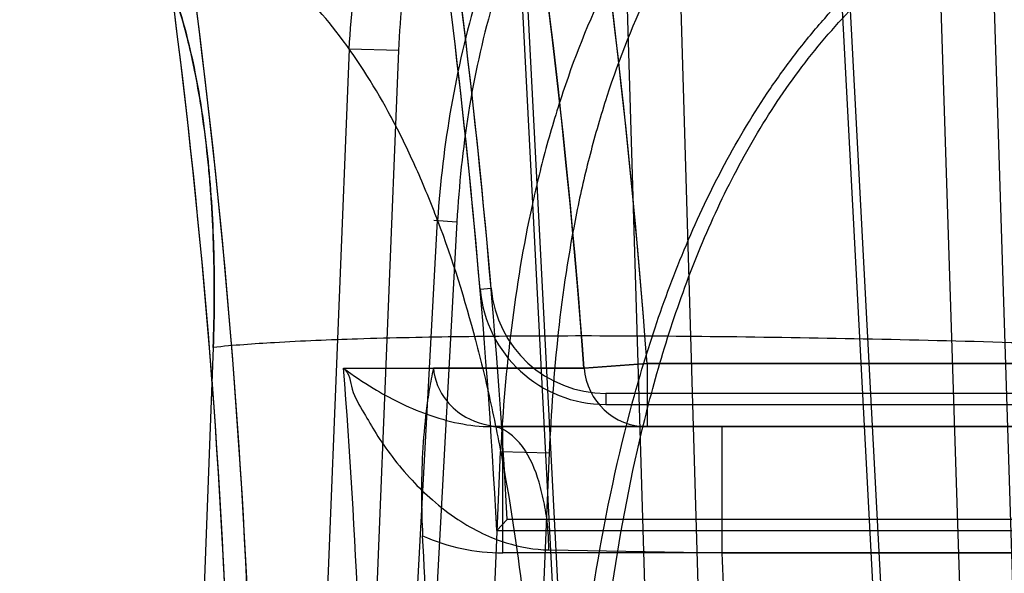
# Model space of a CAD drawing. Header units: millimetres. Extents: x 0 to 297, y 0 to 210.
# Tile 444 of 455: x 243.0928 to 243.1553, y 160.618 to 160.6531. Entities that reach past the tile are written whole.
import ezdxf

# ---------------------------------------------------------------- set-up
doc = ezdxf.new("R2010")
doc.units = ezdxf.units.MM
doc.header["$LTSCALE"] = 16.335
doc.layers.get('0').update_dxf_attribs({"linetype": 'CONTINUOUS'})
for name, color, linetype in [('AXES_REF', 7, 'CONTINUOUS'), ('INTFCLR_1', 7, 'CONTINUOUS'), ('INTFCLR_144815', 7, 'CONTINUOUS'), ('INTFCLR_72935', 7, 'CONTINUOUS')]:
    doc.layers.add(name, color=color, linetype=linetype)

msp = doc.modelspace()

# ---------------------------------------------------------------- linework, layer by layer
at = {"color": 7, "linetype": 'Continuous'}
for radius in [7.756662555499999, 7.756, 7.706331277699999]:
    msp.add_circle((241.4302422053, 154.539298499), radius, dxfattribs=at)
msp.add_arc((241.4302422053, 154.539298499), 7.68, 278.2771290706, 261.7228709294, dxfattribs=at)
at = {"layer": 'AXES_REF', "color": 9, "linetype": 'Continuous'}
msp.add_arc((241.4302422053, 154.539298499), 7.075609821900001, 94.4118118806, 85.5881881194, dxfattribs=at)
at = {"layer": 'INTFCLR_1', "color": 9, "linetype": 'Continuous'}
for p, q in [((243.1326313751, 160.631298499), (243.1286456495, 160.6310033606)), ((243.1326313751, 160.631298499), (243.1326313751, 160.627298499)), ((243.2064658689, 160.631298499), (243.1326313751, 160.631298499)), ((243.1234783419, 160.619298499), (243.1234783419, 160.627298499)), ((243.1234783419, 160.627298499), (243.2064658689, 160.627298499)), ((243.2064658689, 160.619298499), (243.1234783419, 160.619298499))]:
    msp.add_line(p, q, dxfattribs=at)
at = {"layer": 'INTFCLR_1', "color": 6, "linetype": 'Continuous'}
for p, q in [((243.1286456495, 160.6310033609), (243.119078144, 160.6310033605)), ((243.1231062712, 160.620709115), (243.1237693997, 160.6214090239)), ((243.1865732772, 160.6214090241), (243.1237693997, 160.6214090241)), ((243.1231062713, 160.6207091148), (243.1873420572, 160.6207091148))]:
    msp.add_line(p, q, dxfattribs=at)
at = {"layer": 'INTFCLR_1', "color": 9, "linetype": 'Continuous'}
for centre, radius, start, end in [((242.6464658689, 160.5952984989), 0.4834862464, 4.2349584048, 43.61014177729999), ((242.6464658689, 160.595298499), 0.4874965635, 4.2349578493, 15.4129247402), ((243.1326330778, 160.6312965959), 0.0039981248, 184.2059582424, 269.9755993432), ((243.123474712, 160.63175213), 0.012453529, 245.9464141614, 270.0167003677)]:
    msp.add_arc(centre, radius, start, end, dxfattribs=at)
at = {"layer": 'INTFCLR_1', "color": 6, "linetype": 'Continuous'}
for radius, start, end in [(0.4773172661, 3.0516590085, 7.6294468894), (0.4780171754, 3.1312009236, 7.6294436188), (0.4599066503, 356.013443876, 7.6295226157), (0.4613172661, 356.0148208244, 7.629522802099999), (0.4725988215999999, 0.4844981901, 3.0422099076)]:
    msp.add_arc((242.6464658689, 160.595298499), radius, start, end, dxfattribs=at)
msp.add_open_spline([(243.1190781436, 160.6310033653), (243.1189855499, 160.6305548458), (243.1188130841, 160.6296585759), (243.1185544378, 160.6278717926), (243.118365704, 160.6256419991), (243.1183038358, 160.6229961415), (243.1183528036, 160.6212429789), (243.1183986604, 160.6203800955)], degree=3, knots=[0, 0, 0, 0, 0.128723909, 0.2564579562, 0.5072891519, 0.7571267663, 1, 1, 1, 1], dxfattribs=at)
at = {"layer": 'INTFCLR_1', "color": 9, "linetype": 'Continuous'}
msp.add_open_spline([(243.1190781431, 160.631003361), (243.1191392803, 160.6302583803), (243.1196748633, 160.628995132), (243.1213063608, 160.6276495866), (243.1226717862, 160.627298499), (243.1234783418, 160.627298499)], degree=3, knots=[0, 0, 0, 0, 0.3591718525, 0.6124442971, 1, 1, 1, 1], dxfattribs=at)
at = {"layer": 'INTFCLR_144815', "color": 9, "linetype": 'Continuous'}
for p, q in [((243.1243316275, 160.6613082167), (243.1285855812, 160.5792984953)), ((243.1246648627, 160.6613919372), (243.1289267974, 160.5792984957)), ((243.1336201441, 160.5792985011), (243.131167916, 160.6613082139)), ((243.1370107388, 160.5792985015), (243.1345595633, 160.6613919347)), ((243.1489631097, 160.5792984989), (243.1446297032, 160.661308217)), ((243.1494798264, 160.5792984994), (243.1451385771, 160.6613919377)), ((243.1510296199, 160.6613082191), (243.1536774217, 160.5792984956)), ((243.1543951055, 160.6613919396), (243.1570422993, 160.5792984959)), ((243.1137432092, 160.6512447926), (243.1108932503, 160.5810437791)), ((243.1168940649, 160.6511610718), (243.1137432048, 160.6512447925)), ((243.1139790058, 160.5792985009), (243.1168940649, 160.6511610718)), ((243.116098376, 160.581043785), (243.11934626, 160.6403814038)), ((243.1205735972, 160.6402976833), (243.1172328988, 160.5792984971)), ((243.1191099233, 160.6403877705), (243.1205735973, 160.6402976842)), ((243.1051132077, 160.6323227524), (243.1040996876, 160.6055728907)), ((243.1214451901, 160.5810437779), (243.1233439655, 160.6257319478)), ((243.1233439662, 160.6257319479), (243.1264292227, 160.6256482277)), ((243.1264292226, 160.6256482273), (243.1244611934, 160.5792984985))]:
    msp.add_line(p, q, dxfattribs=at)
for points, knots in [([(243.1536637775, 160.723298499), (243.1541053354, 160.723298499), (243.1551111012, 160.7229389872), (243.1563317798, 160.721620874), (243.1572212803, 160.7200599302), (243.1578205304, 160.7187026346), (243.1581828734, 160.7177752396), (243.1587802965, 160.716116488), (243.1596122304, 160.7132574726), (243.1605787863, 160.70895214), (243.1612964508, 160.7048872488), (243.1617645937, 160.7017639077), (243.1620322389, 160.6998190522), (243.1624429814, 160.6966517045), (243.163000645, 160.6916122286), (243.1636181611, 160.6845095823), (243.1639937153, 160.6788973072), (243.1642149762, 160.6749654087), (243.1643584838, 160.6722033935), (243.1645854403, 160.6672346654), (243.1648314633, 160.6599622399), (243.1649779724, 160.6525522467), (243.1650388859, 160.6464619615), (243.165061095, 160.6402035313), (243.1650329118, 160.6354814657), (243.1649945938, 160.6323227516)], [0, 0, 0, 0, 0.0141696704, 0.032245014, 0.0566276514, 0.07159990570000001, 0.07983247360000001, 0.08857479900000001, 0.1281706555, 0.1752647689, 0.2301232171, 0.2605892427, 0.2766105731, 0.2931213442, 0.3630803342, 0.4392931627, 0.5218908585, 0.5435700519, 0.5656680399, 0.6106436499, 0.703181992, 0.7991656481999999, 0.8484706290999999, 0.8986288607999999, 1, 1, 1, 1]), ([(243.1649945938, 160.6323227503), (243.165032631, 160.6354578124), (243.1650699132, 160.6416609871), (243.1650103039, 160.6508653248), (243.1648629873, 160.6584048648), (243.164684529, 160.664307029), (243.1644719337, 160.6699460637), (243.1641402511, 160.6766864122), (243.1637056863, 160.6832164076), (243.1632991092, 160.6881804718), (243.162875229, 160.6927411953), (243.1622929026, 160.698013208), (243.161599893, 160.7029861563), (243.1609913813, 160.7066150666), (243.160395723, 160.70976572), (243.1596210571, 160.713225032), (243.1585862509, 160.7167814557), (243.1576240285, 160.7192421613), (243.1567981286, 160.7208037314), (243.1560584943, 160.7219150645), (243.1551148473, 160.7229376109), (243.15410572, 160.723298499), (243.1536637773, 160.723298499)], [0, 0, 0, 0, 0.1006106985, 0.199055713, 0.2953636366, 0.342590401, 0.3885395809, 0.4764458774, 0.5591383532, 0.5985355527, 0.6362718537, 0.7061191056, 0.7687234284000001, 0.7973639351, 0.8241873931, 0.8716144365, 0.9110602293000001, 0.9429569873, 0.9561975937, 0.9676399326, 0.9858181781, 1, 1, 1, 1]), ([(243.1137432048, 160.6512447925), (243.1138660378, 160.6536130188), (243.1144104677, 160.6583296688), (243.115882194, 160.6640840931), (243.1175467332, 160.6685044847), (243.1195199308, 160.6727414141), (243.1216654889, 160.6762177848), (243.1237912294, 160.6789629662), (243.1252821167, 160.68072455), (243.1280496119, 160.6835894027), (243.1311845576, 160.6860575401), (243.1340706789, 160.6878106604), (243.1360441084, 160.6888802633), (243.139600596, 160.6904785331), (243.1428409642, 160.691375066), (243.1450236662, 160.69173856)], [0, 0, 0, 0, 0.1287568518, 0.2569609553, 0.3213810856, 0.384983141, 0.5105637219, 0.5419689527, 0.5734721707, 0.6358190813, 0.7580421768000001, 0.7885404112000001, 0.8191369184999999, 0.8798569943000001, 1, 1, 1, 1]), ([(243.1168940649, 160.6511610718), (243.1169859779, 160.6534132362), (243.117450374, 160.6578936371), (243.1187852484, 160.6633634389), (243.1203153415, 160.6675588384), (243.1221374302, 160.6715711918), (243.1241306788, 160.6748633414), (243.1261123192, 160.6774619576), (243.127501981, 160.6791278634), (243.1300849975, 160.6818354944), (243.133018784, 160.684167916), (243.13572268, 160.6858241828), (243.137572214, 160.6868341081), (243.1409079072, 160.6883434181), (243.1439500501, 160.6891891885), (243.145999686, 160.6895316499)], [0, 0, 0, 0, 0.1298374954, 0.2586273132, 0.3231850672, 0.3868339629, 0.5122916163, 0.5436287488, 0.5750512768, 0.6372068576, 0.7589754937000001, 0.7893511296, 0.8198239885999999, 0.8802999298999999, 1, 1, 1, 1]), ([(243.1498947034, 160.6842632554), (243.1476684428, 160.6837260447), (243.1443947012, 160.6825415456), (243.1403352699, 160.6803190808), (243.1364620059, 160.6776644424), (243.133406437, 160.6748466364), (243.1310662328, 160.6721710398), (243.1295621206, 160.6702967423), (243.1271324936, 160.6668447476), (243.1251162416, 160.6631099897), (243.1236763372, 160.6597762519), (243.1227884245, 160.6575106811), (243.121443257, 160.6534929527), (243.1200731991, 160.647595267), (243.1195092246, 160.6427919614), (243.1193462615, 160.6403813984)], [0, 0, 0, 0, 0.1202040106, 0.1809468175, 0.2426366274, 0.3663086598, 0.3976274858, 0.4292047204, 0.4923997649, 0.6189828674, 0.6509543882, 0.6830001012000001, 0.7466739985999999, 0.8731875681, 1, 1, 1, 1]), ([(243.1498947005, 160.6842632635), (243.150469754, 160.6831563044), (243.1513225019, 160.6813680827), (243.1523921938, 160.6788472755), (243.1540738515, 160.6745345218), (243.1564090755, 160.6670830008), (243.1581764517, 160.6592229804), (243.1592503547, 160.6533773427), (243.1599407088, 160.6492643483), (243.1610437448, 160.6416769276), (243.1619900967, 160.632704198), (243.1625860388, 160.6246115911), (243.162868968, 160.6197803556), (243.1632330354, 160.6123195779), (243.163520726, 160.6009137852), (243.1634359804, 160.5907372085), (243.1633107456, 160.5855788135)], [0, 0, 0, 0, 0.0372726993, 0.0591480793, 0.081815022, 0.1755685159, 0.2921048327, 0.3223045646, 0.3531589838, 0.4167142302, 0.5513725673, 0.6226313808, 0.6591658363, 0.6959740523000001, 0.8458220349, 1, 1, 1, 1]), ([(243.1489186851, 160.6822058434), (243.1468299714, 160.6816959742), (243.1437590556, 160.6805729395), (243.1399594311, 160.678461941), (243.1363343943, 160.6759410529), (243.1334809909, 160.6732648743), (243.1313050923, 160.6707209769), (243.1299052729, 160.6689366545), (243.127644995, 160.6656460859), (243.1257790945, 160.6620875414), (243.124458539, 160.658908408), (243.1236436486, 160.6567422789), (243.1224131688, 160.6528919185), (243.1211773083, 160.647228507), (243.1207032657, 160.642616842), (243.1205735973, 160.6402976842)], [0, 0, 0, 0, 0.1191128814, 0.1793339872, 0.2405248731, 0.3633715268, 0.3945338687, 0.4259739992, 0.4889667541, 0.6154878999, 0.6475290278, 0.6796791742, 0.7436740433, 0.8713175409, 1, 1, 1, 1]), ([(243.1532959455, 160.6764909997), (243.1508258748, 160.6758052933), (243.147222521, 160.6742793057), (243.1428853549, 160.6714549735), (243.1398589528, 160.6689617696), (243.1370958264, 160.6661527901), (243.1346096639, 160.6630763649), (243.1324051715, 160.6597807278), (243.1298386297, 160.6551565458), (243.1280567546, 160.6508657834), (243.1268319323, 160.6470860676), (243.1260892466, 160.6445422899), (243.124371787, 160.637523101), (243.123626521, 160.6309642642), (243.1233439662, 160.6257319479)], [0, 0, 0, 0, 0.122251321, 0.1841550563, 0.2465049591, 0.3088365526, 0.3717560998, 0.4348594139, 0.4976795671, 0.6237574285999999, 0.6555254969, 0.6871647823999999, 0.7501096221, 1, 1, 1, 1]), ([(243.1541558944, 160.6745890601), (243.1518377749, 160.6739366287), (243.1484572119, 160.6724830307), (243.1444029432, 160.6697884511), (243.1415763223, 160.6674079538), (243.1390002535, 160.6647235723), (243.1366874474, 160.6617800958), (243.1346425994, 160.6586223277), (243.1322650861, 160.6541784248), (243.130630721, 160.6500525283), (243.1295169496, 160.6464151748), (243.1288400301, 160.643956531), (243.1272761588, 160.6371210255), (243.1266522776, 160.630742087), (243.1264292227, 160.6256482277)], [0, 0, 0, 0, 0.1202423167, 0.1812239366, 0.2427342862, 0.3043443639, 0.3666795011, 0.4293621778, 0.4919378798, 0.6181093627, 0.650035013, 0.681882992, 0.7454161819, 1, 1, 1, 1]), ([(243.1051132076, 160.6323227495), (243.1051526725, 160.6333673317), (243.1051977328, 160.6354352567), (243.1051622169, 160.6385048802), (243.1050461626, 160.6410184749), (243.104899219, 160.6429852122), (243.1047215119, 160.6448669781), (243.1044403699, 160.6471182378), (243.1040678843, 160.6492934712), (243.1037181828, 160.6509452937), (243.1033499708, 160.6524711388), (243.1028404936, 160.6542393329), (243.1022370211, 160.655892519), (243.1017081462, 160.657094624), (243.101180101, 160.6581578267), (243.1004818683, 160.659335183), (243.0995534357, 160.6605323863), (243.0985602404, 160.6614729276), (243.0975054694, 160.662151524), (243.0963973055, 160.6625597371), (243.095634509, 160.6626479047), (243.0952586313, 160.6626480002)], [0, 0, 0, 0, 0.091753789, 0.1815166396, 0.2694076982, 0.3125669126, 0.3546185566, 0.4353061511, 0.5116443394, 0.5482469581, 0.5834912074, 0.6494052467, 0.7096551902, 0.7377984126, 0.764641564, 0.8138270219, 0.85768374, 0.8972107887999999, 0.9333282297, 0.9670072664, 1, 1, 1, 1]), ([(243.0952586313, 160.6626480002), (243.0956342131, 160.6626478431), (243.0963948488, 160.6625601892), (243.0974976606, 160.6621549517), (243.0994385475, 160.6609095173), (243.1009383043, 160.6587466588), (243.1019718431, 160.6565276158), (243.1024510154, 160.6553059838), (243.1029254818, 160.6539428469), (243.1034575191, 160.6521006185), (243.1039920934, 160.6497291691), (243.1043546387, 160.6476232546), (243.1045997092, 160.6458429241), (243.1048167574, 160.6439629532), (243.1050211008, 160.6415389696), (243.1051368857, 160.6390668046), (243.1051792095, 160.6370359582), (243.1051871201, 160.6349494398), (243.1051529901, 160.6333752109), (243.1051132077, 160.632322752)], [0, 0, 0, 0, 0.0329952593, 0.06653992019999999, 0.1023576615, 0.2341585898, 0.2886102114, 0.3181527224, 0.3493214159, 0.415407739, 0.4864622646, 0.5627887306, 0.6030561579, 0.6443314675, 0.7290312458, 0.8167025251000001, 0.8617033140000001, 0.9074743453, 1, 1, 1, 1]), ([(243.1263309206, 160.5856233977), (243.1265364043, 160.5891746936), (243.1269727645, 160.5962882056), (243.1278412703, 160.6069716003), (243.1291867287, 160.6176808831), (243.1310001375, 160.6265753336), (243.1328220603, 160.6327199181), (243.1340639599, 160.6362244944), (243.1354520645, 160.6397116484), (243.1374620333, 160.6439624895), (243.1398846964, 160.6479969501), (243.1420864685, 160.6510396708), (243.1444554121, 160.6539201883), (243.1470929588, 160.6565498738), (243.1500005, 160.6588524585), (243.1530846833, 160.6609115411), (243.1555956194, 160.6621545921), (243.1573263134, 160.6628101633)], [0, 0, 0, 0, 0.1216132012, 0.243647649, 0.3663864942, 0.4904425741, 0.5534431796, 0.5853358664, 0.6175277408, 0.68173217, 0.7458615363, 0.7780820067, 0.8100580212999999, 0.8733073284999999, 0.9049126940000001, 0.9367292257, 1, 1, 1, 1]), ([(243.1193463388, 160.6403814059), (243.1192719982, 160.6405783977), (243.1189794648, 160.6413424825), (243.1184521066, 160.6426450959), (243.1175191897, 160.6447603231), (243.1158486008, 160.6481061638), (243.1131628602, 160.6523229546), (243.110221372, 160.6554984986), (243.1081376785, 160.6571917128), (243.1067803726, 160.6581731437), (243.1043567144, 160.6596254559), (243.1005859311, 160.6610401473), (243.0974045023, 160.66139099), (243.0958167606, 160.6613919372)], [0, 0, 0, 0, 0.0187560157, 0.0728836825, 0.1251833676, 0.224679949, 0.4058705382, 0.5687625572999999, 0.6073438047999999, 0.6449671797, 0.7179054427, 0.8585486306, 1, 1, 1, 1]), ([(243.127689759, 160.5855370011), (243.1278901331, 160.5890800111), (243.1283040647, 160.5961615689), (243.1290935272, 160.6067680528), (243.1303112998, 160.617336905), (243.1319638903, 160.6260752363), (243.1336379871, 160.6320919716), (243.1347852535, 160.6355061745), (243.1360627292, 160.6388911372), (243.1379219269, 160.6430065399), (243.1401717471, 160.6469134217), (243.1422211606, 160.6498550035), (243.1444252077, 160.6526294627), (243.1468862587, 160.6551617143), (243.1496062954, 160.6573782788), (243.1524883, 160.6593570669), (243.1548422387, 160.6605522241), (243.1564663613, 160.6611818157)], [0, 0, 0, 0, 0.1248651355, 0.2496005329, 0.3741910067, 0.4990542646, 0.5620229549, 0.5937827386, 0.6257619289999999, 0.6893021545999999, 0.7524559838, 0.7840722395, 0.8153727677, 0.8770772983, 0.9078185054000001, 0.9387092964, 1, 1, 1, 1]), ([(243.1193462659, 160.6403813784), (243.1202844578, 160.6378946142), (243.1212772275, 160.6346955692), (243.1222644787, 160.6307803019), (243.1228947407, 160.6280405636), (243.1238993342, 160.6229919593), (243.1247572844, 160.6170048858), (243.1252920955, 160.6116023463), (243.1255433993, 160.6083804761), (243.125863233, 160.6034084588), (243.1261036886, 160.5958026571), (243.1260005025, 160.5890166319), (243.1258722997, 160.5855788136)], [0, 0, 0, 0, 0.1436399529, 0.1805795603, 0.218231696, 0.2955572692, 0.4587139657, 0.5448233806, 0.5889339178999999, 0.6333573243, 0.8140790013, 1, 1, 1, 1]), ([(243.1649945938, 160.6323227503), (243.1619068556, 160.6324347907), (243.1556918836, 160.6326368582), (243.1464195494, 160.6328656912), (243.1373656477, 160.633011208), (243.1288642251, 160.6330642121), (243.1212258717, 160.6330215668), (243.1147011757, 160.632887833), (243.1094553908, 160.6326723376), (243.1064055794, 160.6324562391), (243.1051132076, 160.6323227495)], [0, 0, 0, 0, 0.154723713, 0.3113826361, 0.4644588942, 0.6081603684, 0.7371004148, 0.8469550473, 0.9349387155, 1, 1, 1, 1])]:
    msp.add_open_spline(points, degree=3, knots=knots, dxfattribs=at)
at = {"layer": 'INTFCLR_72935', "color": 9, "linetype": 'Continuous'}
for p, q in [((243.1220423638, 160.6360264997), (243.1227397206, 160.6360862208)), ((243.1286456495, 160.6310033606), (243.1326313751, 160.631298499)), ((243.1326313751, 160.631298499), (243.1326313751, 160.627298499)), ((243.1326313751, 160.631298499), (243.2064658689, 160.631298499)), ((243.1133904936, 160.6310033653), (243.1286456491, 160.6310033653)), ((243.1300131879, 160.6294090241), (243.1300131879, 160.6287091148)), ((243.2064658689, 160.627298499), (243.1227530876, 160.6272984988)), ((243.1373927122, 160.619298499), (243.1373927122, 160.627298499)), ((243.1264038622, 160.6194824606), (243.1373927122, 160.619298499)), ((243.1373927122, 160.619298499), (243.2064658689, 160.619298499))]:
    msp.add_line(p, q, dxfattribs=at)
at = {"layer": 'INTFCLR_72935', "color": 6, "linetype": 'Continuous'}
for p, q in [((243.1710428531, 160.6294090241), (243.1300131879, 160.6294090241)), ((243.1300131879, 160.6287091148), (243.1710428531, 160.6287091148))]:
    msp.add_line(p, q, dxfattribs=at)
at = {"layer": 'INTFCLR_72935', "color": 9, "linetype": 'Continuous'}
for centre, radius, start, end in [((242.646465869, 160.595298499), 0.4874965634, 4.2349578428, 15.4677013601), ((242.6464658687, 160.5952984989), 0.4834999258, 4.2349584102, 15.4677019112), ((242.6464658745, 160.5952984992), 0.468287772, 0.4854006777, 4.3727929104), ((243.1326328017, 160.6312963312), 0.0039978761, 184.2024664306, 269.9795545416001), ((242.6464658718, 160.5952984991), 0.4915131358, 0.9326026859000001, 2.7987974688)]:
    msp.add_arc(centre, radius, start, end, dxfattribs=at)
at = {"layer": 'INTFCLR_72935', "color": 6, "linetype": 'Continuous'}
for centre, radius, start, end in [((242.6464658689, 160.595298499), 0.4780171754, 4.8948229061, 8.893149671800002), ((242.6464658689, 160.595298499), 0.4773172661, 4.8948227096, 8.8931498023), ((242.6464658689, 160.595298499), 0.4613172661, 356.0148208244, 8.043882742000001), ((242.6464658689, 160.595298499), 0.4599066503, 356.0134438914, 7.891264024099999), ((243.1300131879, 160.6367091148), 0.007300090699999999, 184.8948237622, 269.9999998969), ((243.1300131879, 160.6367091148), 0.008, 184.8948354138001, 270.0000047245)]:
    msp.add_arc(centre, radius, start, end, dxfattribs=at)
at = {"layer": 'INTFCLR_72935', "color": 9, "linetype": 'Continuous'}
for points, knots in [([(243.113390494, 160.6310033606), (243.1139941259, 160.6305488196), (243.1151288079, 160.6297809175), (243.116901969, 160.6288093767), (243.1193321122, 160.6277654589), (243.1213686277, 160.6272984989), (243.1227530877, 160.6272984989)], [0, 0, 0, 0, 0.222068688, 0.4019012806, 0.5931280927, 1, 1, 1, 1]), ([(243.113390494, 160.6310033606), (243.1137702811, 160.6307112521), (243.1138316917, 160.6295059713), (243.1146660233, 160.6282335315), (243.1154646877, 160.6267712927), (243.1164807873, 160.6253388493), (243.1176651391, 160.6239142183), (243.1190510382, 160.6225713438), (243.1205432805, 160.6214221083), (243.1221258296, 160.6205177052), (243.1240386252, 160.6197557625), (243.1254907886, 160.6194974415), (243.1264038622, 160.6194824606)], [0, 0, 0, 0, 0.07829295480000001, 0.169583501, 0.2517560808, 0.3494140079, 0.4562745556, 0.5540190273, 0.6641789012, 0.76318925, 0.8507777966, 1, 1, 1, 1]), ([(243.1264038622, 160.6194824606), (243.1263988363, 160.6199611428), (243.1263479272, 160.620931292), (243.1261521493, 160.6223691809), (243.1257142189, 160.6241258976), (243.124972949, 160.626046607), (243.1235350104, 160.627298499), (243.1227530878, 160.627298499)], [0, 0, 0, 0, 0.1563516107, 0.3168264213, 0.4736433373, 0.7446152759, 1, 1, 1, 1])]:
    msp.add_open_spline(points, degree=3, knots=knots, dxfattribs=at)

doc.saveas('drawing.dxf')
